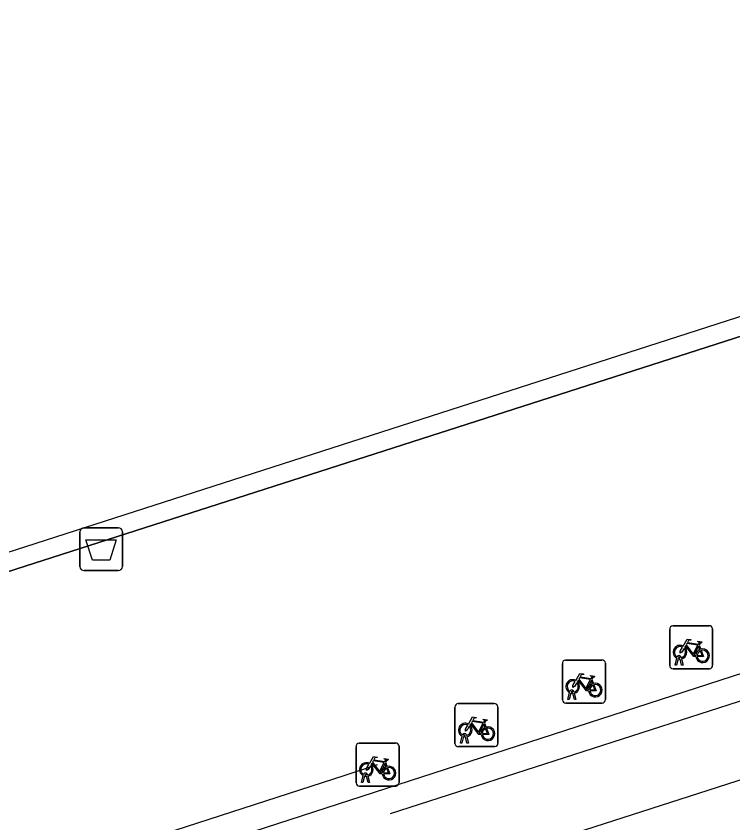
# Model space of a CAD drawing. Extents: x 158087 to 159494, y 382905 to 383981.
# Drawn here: x 159240.32 to 159256.99, y 383086.74 to 383105.51 of the extents above; entities that cross this region are included whole.
import ezdxf

# ---------------------------------------------------------------- set-up
doc = ezdxf.new("R2010")
doc.units = 0
for name, color, linetype in [('IMGEO_Afvalbak', 7, 'Continuous'), ('IMGEO_Fietsenrek', 7, 'Continuous'), ('IMGEO_Hek', 7, 'Continuous'), ('IMGEO_Voetpad_open', 7, 'Continuous')]:
    doc.layers.add(name, color=color, linetype=linetype)

msp = doc.modelspace()

# ---------------------------------------------------------------- linework, layer by layer
at = {"layer": 'IMGEO_Afvalbak'}
for p, q in [((159241.8, 383092.705), (159241.8, 383093.505)), ((159241.8, 383093.505), (159241.8, 383092.705)), ((159241.9, 383093.605), (159242.69, 383093.605)), ((159242.69, 383093.605), (159241.9, 383093.605)), ((159242.79, 383093.505), (159242.79, 383092.705)), ((159242.79, 383092.705), (159242.79, 383093.505)), ((159242.69, 383092.605), (159241.9, 383092.605)), ((159241.9, 383092.605), (159242.69, 383092.605))]:
    msp.add_line(p, q, dxfattribs=at)
msp.add_lwpolyline([(159241.943, 383093.319), (159242.647, 383093.319), (159242.498, 383092.849), (159242.092, 383092.849), (159241.943, 383093.319)], dxfattribs=at)
for centre, start, end in [((159241.9, 383093.505), 90, 180), ((159241.9, 383093.505), 90, 180), ((159242.69, 383093.505), 0, 90), ((159242.69, 383093.505), 360, 90), ((159241.9, 383092.705), 180, 270), ((159241.9, 383092.705), 180, 270), ((159242.69, 383092.705), 270, 0), ((159242.69, 383092.705), 270, 0)]:
    msp.add_arc(centre, 0.1, start, end, dxfattribs=at)
at = {"layer": 'IMGEO_Fietsenrek'}
for p, q in [((159255.521, 383090.398), (159255.521, 383091.239)), ((159255.521, 383091.239), (159255.521, 383090.398)), ((159255.596, 383091.323), (159256.437, 383091.323)), ((159256.437, 383091.323), (159255.596, 383091.323)), ((159256.521, 383091.248), (159256.521, 383090.407)), ((159256.521, 383090.407), (159256.521, 383091.248)), ((159256.208, 383090.872), (159256.244, 383090.777)), ((159253.025, 383089.599), (159253.025, 383090.44)), ((159253.025, 383090.44), (159253.025, 383089.599)), ((159253.1, 383090.524), (159253.941, 383090.524)), ((159253.941, 383090.524), (159253.1, 383090.524)), ((159254.025, 383090.449), (159254.025, 383089.608)), ((159254.025, 383089.608), (159254.025, 383090.449)), ((159255.648, 383090.407), (159255.687, 383090.567)), ((159255.717, 383090.555), (159255.682, 383090.407)), ((159255.759, 383090.579), (159255.758, 383090.583)), ((159255.8, 383090.407), (159255.766, 383090.549)), ((159255.79, 383090.59), (159255.791, 383090.583)), ((159255.798, 383090.553), (159255.833, 383090.407)), ((159256.446, 383090.323), (159255.605, 383090.323)), ((159255.605, 383090.323), (159256.446, 383090.323)), ((159255.682, 383090.407), (159255.648, 383090.407)), ((159255.833, 383090.407), (159255.8, 383090.407)), ((159253.712, 383090.073), (159253.748, 383089.978)), ((159253.152, 383089.608), (159253.191, 383089.768)), ((159253.221, 383089.756), (159253.186, 383089.608)), ((159253.263, 383089.78), (159253.262, 383089.784)), ((159253.304, 383089.608), (159253.27, 383089.75)), ((159253.294, 383089.791), (159253.295, 383089.784)), ((159253.302, 383089.754), (159253.337, 383089.608)), ((159250.601, 383089.51), (159251.442, 383089.51)), ((159251.442, 383089.51), (159250.601, 383089.51)), ((159253.95, 383089.524), (159253.109, 383089.524)), ((159253.109, 383089.524), (159253.95, 383089.524)), ((159253.186, 383089.608), (159253.152, 383089.608)), ((159253.337, 383089.608), (159253.304, 383089.608)), ((159250.526, 383088.585), (159250.526, 383089.426)), ((159250.526, 383089.426), (159250.526, 383088.585)), ((159251.526, 383089.435), (159251.526, 383088.594)), ((159251.526, 383088.594), (159251.526, 383089.435)), ((159251.213, 383089.059), (159251.249, 383088.964)), ((159250.653, 383088.594), (159250.692, 383088.754)), ((159250.764, 383088.766), (159250.763, 383088.77)), ((159250.795, 383088.777), (159250.796, 383088.77)), ((159248.3, 383088.592), (159249.141, 383088.592)), ((159249.141, 383088.592), (159248.3, 383088.592)), ((159250.687, 383088.594), (159250.653, 383088.594)), ((159250.722, 383088.742), (159250.687, 383088.594)), ((159250.805, 383088.594), (159250.771, 383088.736)), ((159250.803, 383088.74), (159250.838, 383088.594)), ((159250.838, 383088.594), (159250.805, 383088.594)), ((159248.225, 383087.667), (159248.225, 383088.508)), ((159248.225, 383088.508), (159248.225, 383087.667)), ((159249.225, 383088.517), (159249.225, 383087.676)), ((159249.225, 383087.676), (159249.225, 383088.517)), ((159251.451, 383088.51), (159250.61, 383088.51)), ((159250.61, 383088.51), (159251.451, 383088.51)), ((159248.912, 383088.141), (159248.948, 383088.046)), ((159248.352, 383087.676), (159248.391, 383087.836)), ((159248.421, 383087.824), (159248.386, 383087.676)), ((159248.463, 383087.848), (159248.462, 383087.852)), ((159248.504, 383087.676), (159248.47, 383087.818)), ((159248.494, 383087.859), (159248.495, 383087.852)), ((159248.502, 383087.822), (159248.537, 383087.676)), ((159248.386, 383087.676), (159248.352, 383087.676)), ((159248.537, 383087.676), (159248.504, 383087.676)), ((159249.15, 383087.592), (159248.309, 383087.592)), ((159248.309, 383087.592), (159249.15, 383087.592))]:
    msp.add_line(p, q, dxfattribs=at)
for points in [[(159255.834, 383090.849), (159255.929, 383091.013), (159256.015, 383090.999), (159256.017, 383090.99), (159255.961, 383090.979), (159255.934, 383090.934), (159256.19, 383090.893)], [(159255.855, 383090.797), (159255.803, 383090.707), (159255.763, 383090.682), (159255.764, 383090.729), (159255.819, 383090.823)], [(159256.13, 383090.605), (159256.08, 383090.605), (159255.889, 383090.856), (159255.87, 383090.824)], [(159256.177, 383090.868), (159255.92, 383090.909), (159255.903, 383090.88), (159256.07, 383090.66), (159256.177, 383090.868)], [(159256.225, 383090.77), (159256.195, 383090.847), (159256.086, 383090.629), (159256.129, 383090.629)], [(159256.19, 383090.893), (159256.215, 383090.942), (159256.209, 383090.946), (159256.186, 383090.95), (159256.174, 383090.957), (159256.173, 383090.96), (159256.175, 383090.965), (159256.27, 383090.95), (159256.272, 383090.94), (159256.262, 383090.927), (159256.25, 383090.921), (159256.236, 383090.927), (159256.208, 383090.872)], [(159256.159, 383090.629), (159256.279, 383090.628), (159256.235, 383090.742)], [(159256.255, 383090.749), (159256.31, 383090.604), (159256.16, 383090.604)], [(159253.338, 383090.05), (159253.433, 383090.214), (159253.519, 383090.2), (159253.521, 383090.191), (159253.465, 383090.18), (159253.438, 383090.135), (159253.694, 383090.094)], [(159253.681, 383090.069), (159253.424, 383090.11), (159253.407, 383090.081), (159253.574, 383089.861), (159253.681, 383090.069)], [(159253.694, 383090.094), (159253.719, 383090.143), (159253.713, 383090.147), (159253.69, 383090.151), (159253.678, 383090.158), (159253.677, 383090.161), (159253.679, 383090.166), (159253.774, 383090.151), (159253.776, 383090.141), (159253.766, 383090.128), (159253.754, 383090.122), (159253.74, 383090.128), (159253.712, 383090.073)], [(159253.359, 383089.998), (159253.307, 383089.908), (159253.267, 383089.883), (159253.268, 383089.93), (159253.323, 383090.024)], [(159253.634, 383089.806), (159253.584, 383089.806), (159253.393, 383090.057), (159253.374, 383090.025)], [(159253.729, 383089.971), (159253.699, 383090.048), (159253.59, 383089.83), (159253.633, 383089.83)], [(159253.663, 383089.83), (159253.783, 383089.829), (159253.739, 383089.943)], [(159253.759, 383089.95), (159253.814, 383089.805), (159253.664, 383089.805)], [(159250.839, 383089.036), (159250.934, 383089.2), (159251.02, 383089.186), (159251.022, 383089.177), (159250.966, 383089.166), (159250.939, 383089.121), (159251.195, 383089.08)], [(159251.195, 383089.08), (159251.22, 383089.129), (159251.214, 383089.133), (159251.191, 383089.137), (159251.179, 383089.144), (159251.178, 383089.147), (159251.18, 383089.152), (159251.275, 383089.137), (159251.277, 383089.127), (159251.267, 383089.114), (159251.255, 383089.108), (159251.241, 383089.114), (159251.213, 383089.059)], [(159250.86, 383088.984), (159250.808, 383088.894), (159250.768, 383088.869), (159250.769, 383088.916), (159250.824, 383089.01)], [(159251.135, 383088.792), (159251.085, 383088.792), (159250.894, 383089.043), (159250.875, 383089.011)], [(159251.182, 383089.055), (159250.925, 383089.096), (159250.908, 383089.067), (159251.075, 383088.847), (159251.182, 383089.055)], [(159251.23, 383088.957), (159251.2, 383089.034), (159251.091, 383088.816), (159251.134, 383088.816)], [(159251.164, 383088.816), (159251.284, 383088.815), (159251.24, 383088.929)], [(159251.26, 383088.936), (159251.315, 383088.791), (159251.165, 383088.791)], [(159248.538, 383088.118), (159248.633, 383088.282), (159248.719, 383088.268), (159248.721, 383088.259), (159248.665, 383088.248), (159248.638, 383088.203), (159248.894, 383088.162)], [(159248.894, 383088.162), (159248.919, 383088.211), (159248.913, 383088.215), (159248.89, 383088.219), (159248.878, 383088.226), (159248.877, 383088.229), (159248.879, 383088.234), (159248.974, 383088.219), (159248.976, 383088.209), (159248.966, 383088.196), (159248.954, 383088.19), (159248.94, 383088.196), (159248.912, 383088.141)], [(159248.559, 383088.066), (159248.507, 383087.976), (159248.467, 383087.951), (159248.468, 383087.998), (159248.523, 383088.092)], [(159248.834, 383087.874), (159248.784, 383087.874), (159248.593, 383088.125), (159248.574, 383088.093)], [(159248.881, 383088.137), (159248.624, 383088.178), (159248.607, 383088.149), (159248.774, 383087.929), (159248.881, 383088.137)], [(159248.929, 383088.039), (159248.899, 383088.116), (159248.79, 383087.898), (159248.833, 383087.898)], [(159248.863, 383087.898), (159248.983, 383087.897), (159248.939, 383088.011)], [(159248.959, 383088.018), (159249.014, 383087.873), (159248.864, 383087.873)]]:
    msp.add_lwpolyline(points, dxfattribs=at)
for centre, radius, start, end in [((159255.599, 383091.245), 0.0779, 92.4484, 184.2845), ((159255.599, 383091.245), 0.0779, 92.4484, 184.2845), ((159256.443, 383091.245), 0.0779, 2.4484, 94.2845), ((159256.443, 383091.245), 0.0779, 2.4484, 94.2845), ((159255.761, 383090.708), 0.159, 62.6766, 242.1369), ((159255.761, 383090.708), 0.129, 63.3192, 238.903), ((159255.761, 383090.708), 0.159, 283.5766, 46.6042), ((159255.741, 383090.579), 0.0499, 12.8025, 158.6934), ((159255.761, 383090.708), 0.129, 283.6043, 43.4302), ((159256.288, 383090.624), 0.159, 113.3408, 178.3217), ((159256.288, 383090.624), 0.159, 187.0065, 105.7708), ((159256.288, 383090.624), 0.129, 113.923, 177.9556), ((159256.288, 383090.624), 0.129, 188.6715, 104.5883), ((159253.103, 383090.446), 0.0779, 92.4484, 184.2845), ((159253.103, 383090.446), 0.0779, 92.4484, 184.2845), ((159253.947, 383090.446), 0.0779, 2.4484, 94.2845), ((159253.947, 383090.446), 0.0779, 2.4484, 94.2845), ((159255.761, 383090.708), 0.159, 253.9967, 271.7867), ((159255.741, 383090.579), 0.0174, 12.8025, 163.4502), ((159255.761, 383090.708), 0.129, 253.415, 269.0204), ((159255.599, 383090.401), 0.0779, 182.4484, 274.2845), ((159255.599, 383090.401), 0.0779, 182.4484, 274.2845), ((159256.443, 383090.401), 0.0779, 272.4484, 4.2845), ((159256.443, 383090.401), 0.0779, 272.4484, 4.2845), ((159253.265, 383089.909), 0.159, 62.6766, 242.1369), ((159253.265, 383089.909), 0.129, 63.3192, 238.903), ((159253.265, 383089.909), 0.129, 283.6043, 43.4302), ((159253.265, 383089.909), 0.159, 283.5766, 46.6042), ((159253.792, 383089.825), 0.159, 113.3408, 178.3217), ((159253.792, 383089.825), 0.159, 187.0065, 105.7708), ((159253.792, 383089.825), 0.129, 113.923, 177.9556), ((159253.792, 383089.825), 0.129, 188.6715, 104.5883), ((159253.245, 383089.78), 0.0499, 12.8025, 158.6934), ((159253.265, 383089.909), 0.159, 253.9967, 271.7867), ((159253.245, 383089.78), 0.0174, 12.8025, 163.4502), ((159253.265, 383089.909), 0.129, 253.415, 269.0204), ((159250.604, 383089.432), 0.0779, 92.4484, 184.2845), ((159250.604, 383089.432), 0.0779, 92.4484, 184.2845), ((159251.448, 383089.432), 0.0779, 2.4484, 94.2845), ((159251.448, 383089.432), 0.0779, 2.4484, 94.2845), ((159253.103, 383089.602), 0.0779, 182.4484, 274.2845), ((159253.103, 383089.602), 0.0779, 182.4484, 274.2845), ((159253.947, 383089.602), 0.0779, 272.4484, 4.2845), ((159253.947, 383089.602), 0.0779, 272.4484, 4.2845), ((159250.766, 383088.895), 0.159, 62.6766, 242.1369), ((159250.766, 383088.895), 0.129, 63.3192, 238.903), ((159250.766, 383088.895), 0.129, 283.6043, 43.4302), ((159250.766, 383088.895), 0.159, 283.5766, 46.6042), ((159251.293, 383088.811), 0.159, 113.3408, 178.3217), ((159251.293, 383088.811), 0.159, 187.0065, 105.7708), ((159251.293, 383088.811), 0.129, 188.6715, 104.5883), ((159250.746, 383088.766), 0.0499, 12.8025, 158.6934), ((159250.746, 383088.766), 0.0174, 12.8025, 163.4502), ((159250.766, 383088.895), 0.129, 253.415, 269.0204), ((159251.293, 383088.811), 0.129, 113.923, 177.9556), ((159248.303, 383088.514), 0.0779, 92.4484, 184.2845), ((159248.303, 383088.514), 0.0779, 92.4484, 184.2845), ((159249.147, 383088.514), 0.0779, 2.4484, 94.2845), ((159249.147, 383088.514), 0.0779, 2.4484, 94.2845), ((159250.604, 383088.588), 0.0779, 182.4484, 274.2845), ((159250.604, 383088.588), 0.0779, 182.4484, 274.2845), ((159250.766, 383088.895), 0.159, 253.9967, 271.7867), ((159251.448, 383088.588), 0.0779, 272.4484, 4.2845), ((159251.448, 383088.588), 0.0779, 272.4484, 4.2845), ((159248.465, 383087.977), 0.159, 62.6766, 242.1369), ((159248.465, 383087.977), 0.129, 63.3192, 238.903), ((159248.465, 383087.977), 0.129, 283.6043, 43.4302), ((159248.465, 383087.977), 0.159, 283.5766, 46.6042), ((159248.992, 383087.893), 0.159, 113.3408, 178.3217), ((159248.992, 383087.893), 0.159, 187.0065, 105.7708), ((159248.992, 383087.893), 0.129, 113.923, 177.9556), ((159248.992, 383087.893), 0.129, 188.6715, 104.5883), ((159248.445, 383087.848), 0.0499, 12.8025, 158.6934), ((159248.465, 383087.977), 0.159, 253.9967, 271.7867), ((159248.445, 383087.848), 0.0174, 12.8025, 163.4502), ((159248.465, 383087.977), 0.129, 253.415, 269.0204), ((159248.303, 383087.67), 0.0779, 182.4484, 274.2845), ((159248.303, 383087.67), 0.0779, 182.4484, 274.2845), ((159249.147, 383087.67), 0.0779, 272.4484, 4.2845), ((159249.147, 383087.67), 0.0779, 272.4484, 4.2845)]:
    msp.add_arc(centre, radius, start, end, dxfattribs=at)
at = {"layer": 'IMGEO_Hek'}
for points in [[(159267.97, 383101.532), (159225.073, 383087.742)], [(159273.101, 383095.369), (159192.454, 383069.229)], [(159273.302, 383094.768), (159249.018, 383086.948)], [(159225.868, 383080.693), (159247.975, 383087.849), (159248.725, 383088.092)]]:
    msp.add_lwpolyline(points, dxfattribs=at)
at = {"layer": 'IMGEO_Voetpad_open'}
for points in [[(159195.367, 383078.165), (159199.041, 383079.339), (159222.829, 383087.021), (159225.073, 383087.742), (159267.97, 383101.532), (159248.205, 383162.485), (159175.755, 383139.283), (159181.309, 383122.215), (159181.265, 383122.198), (159181.096, 383122.135), (159188.361, 383099.751), (159195.367, 383078.165)], [(159225.36, 383088.271), (159205.85, 383148.455), (159247.9, 383161.922), (159267.424, 383101.822), (159225.36, 383088.271)], [(159315.771, 383106.592), (159193.088, 383067.117), (159176.27, 383061.706)]]:
    msp.add_lwpolyline(points, dxfattribs=at)

doc.saveas('drawing.dxf')
